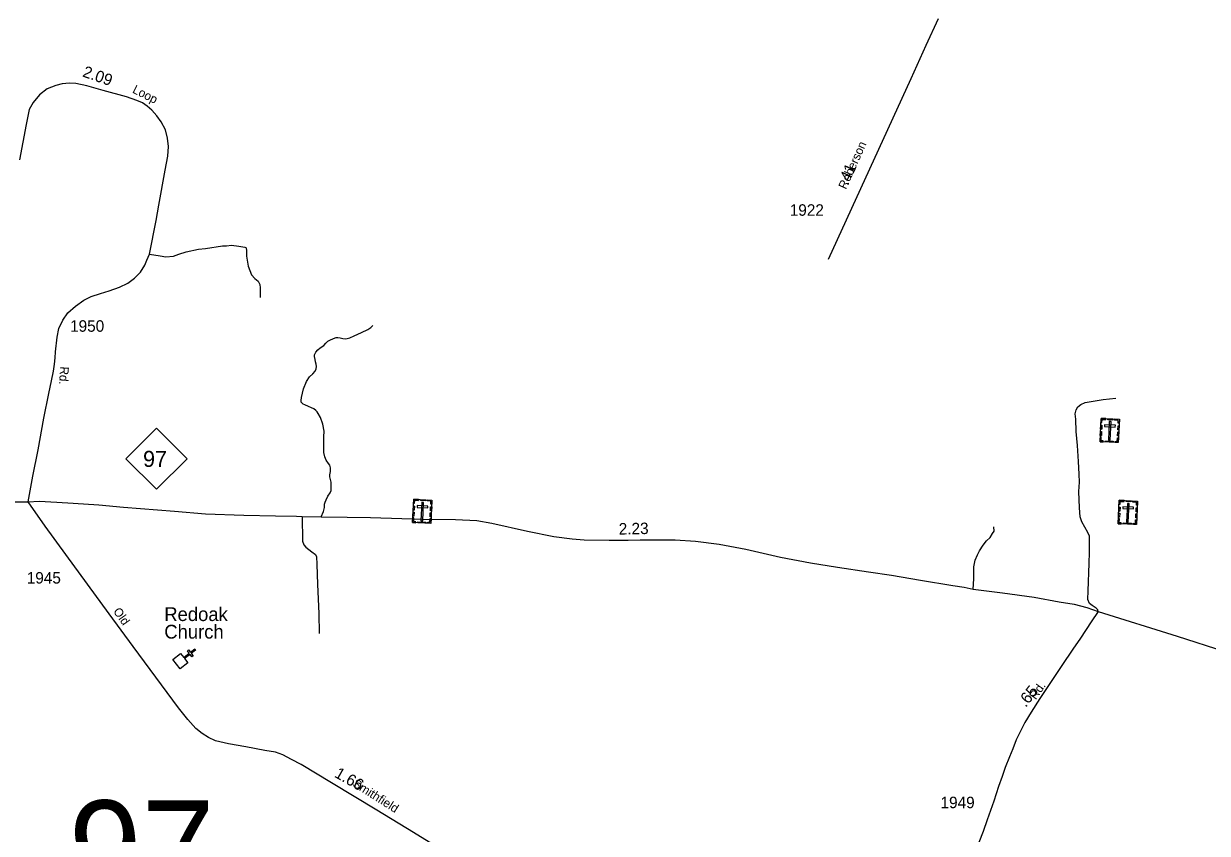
# Model space of a CAD drawing. Extents: x 2220236 to 2384410, y 720751 to 894131.
# Drawn here: x 2273018 to 2285908, y 767570 to 776386 of the extents above; entities that cross this region are included whole.
import ezdxf

# ---------------------------------------------------------------- set-up
doc = ezdxf.new("R2010")
doc.units = 0
doc.layers.add('Default', color=7, linetype='Continuous')

msp = doc.modelspace()

# ---------------------------------------------------------------- linework, layer by layer
at = {"layer": 'Default'}
for points in [[(2282977, 776440), (2282843, 776149), (2282677, 775786)], [(2273882, 775658), (2273707, 775708), (2273586, 775736), (2273516, 775740), (2273437, 775733), (2273369, 775715), (2273275, 775677), (2273189, 775611), (2273120, 775530), (2273078, 775451), (2273043, 775290), (2272972, 774905)], [(2282677, 775786), (2281780, 773819)], [(2273066, 771180), (2273116, 771461), (2273175, 771748), (2273238, 772091), (2273292, 772359), (2273321, 772498), (2273342, 772602), (2273353, 772680), (2273362, 772747), (2273365, 772815), (2273383, 772973), (2273401, 773069), (2273443, 773157), (2273497, 773237), (2273581, 773311), (2273674, 773376), (2273753, 773414), (2273853, 773450), (2273949, 773479), (2274062, 773516), (2274152, 773560), (2274223, 773616), (2274290, 773681), (2274337, 773757), (2274360, 773811), (2274388, 773876), (2274461, 774245), (2274490, 774410), (2274560, 774792), (2274589, 774943), (2274594, 775050), (2274584, 775141), (2274563, 775229), (2274516, 775316), (2274467, 775383), (2274412, 775444), (2274362, 775489), (2274311, 775524), (2274250, 775549), (2274138, 775589), (2273882, 775658)], [(2274388, 773876), (2274505, 773857), (2274565, 773847), (2274648, 773856), (2274708, 773876), (2274787, 773901), (2274923, 773931), (2274997, 773939), (2275184, 773967), (2275228, 773967), (2275282, 773974), (2275359, 773965), (2275427, 773953), (2275437, 773949), (2275440, 773943), (2275446, 773917), (2275445, 773855), (2275463, 773746), (2275498, 773653), (2275534, 773611), (2275573, 773582), (2275588, 773546), (2275593, 773510), (2275594, 773405)], [(2276258, 771018), (2276283, 771074), (2276292, 771117), (2276295, 771154), (2276300, 771177), (2276311, 771203), (2276331, 771241), (2276357, 771277), (2276368, 771303), (2276368, 771343), (2276365, 771395), (2276353, 771451), (2276353, 771475), (2276358, 771511), (2276358, 771550), (2276353, 771578), (2276337, 771596), (2276311, 771635), (2276298, 771671), (2276287, 771718), (2276285, 771845), (2276288, 771888), (2276290, 771950), (2276277, 772025), (2276249, 772098), (2276226, 772140), (2276212, 772161), (2276199, 772176), (2276176, 772192), (2276153, 772202), (2276121, 772218), (2276081, 772235), (2276062, 772245), (2276049, 772256), (2276041, 772266), (2276039, 772282), (2276042, 772316), (2276065, 772409), (2276098, 772489), (2276132, 772540), (2276165, 772572), (2276191, 772601), (2276202, 772629), (2276205, 772652), (2276202, 772678), (2276194, 772706), (2276191, 772729), (2276184, 772763), (2276186, 772781), (2276191, 772794), (2276201, 772810), (2276220, 772835), (2276248, 772856), (2276287, 772884), (2276308, 772908), (2276329, 772928), (2276352, 772939), (2276391, 772958), (2276421, 772968), (2276440, 772970), (2276463, 772967), (2276492, 772958), (2276517, 772955), (2276541, 772957), (2276570, 772965), (2276616, 772988), (2276696, 773022), (2276764, 773056), (2276800, 773077), (2276821, 773099)], [(2284719, 769987), (2284716, 770003), (2284698, 770022), (2284655, 770050), (2284624, 770073), (2284608, 770117), (2284611, 770212), (2284619, 770508), (2284624, 770633), (2284624, 770730), (2284624, 770772), (2284624, 770805), (2284607, 770847), (2284540, 770962), (2284524, 771018), (2284517, 771114), (2284509, 771294), (2284516, 771394), (2284513, 771480), (2284506, 771620), (2284494, 771793), (2284481, 771945), (2284476, 772081), (2284469, 772139), (2284481, 772183), (2284498, 772215), (2284530, 772241), (2284576, 772260), (2284774, 772296), (2284913, 772309)], [(2272121, 771162), (2272885, 771181), (2273066, 771180)], [(2273066, 771180), (2273188, 771186), (2273378, 771178), (2273557, 771165), (2273836, 771146), (2274106, 771121), (2274659, 771077), (2274999, 771051), (2275415, 771035), (2275760, 771028), (2275988, 771024), (2276050, 771022), (2276258, 771018), (2276539, 771014), (2276794, 771009), (2277365, 770993), (2277721, 770986), (2277954, 770975), (2278115, 770946), (2278505, 770862), (2278790, 770802), (2278989, 770776), (2279123, 770765), (2279395, 770763), (2279602, 770763), (2279732, 770765), (2279882, 770768), (2280112, 770768), (2280332, 770750), (2280591, 770718), (2280881, 770663), (2281258, 770577), (2281585, 770514), (2281879, 770467), (2282219, 770417), (2282470, 770380), (2282784, 770328), (2283135, 770268), (2283260, 770250), (2283357, 770229), (2283677, 770188), (2284022, 770141), (2284294, 770091), (2284456, 770065), (2284595, 770031), (2284719, 769987)], [(2277945, 767157), (2277264, 767580), (2276864, 767823), (2276370, 768121), (2276038, 768321), (2275936, 768376), (2275840, 768425), (2275759, 768453), (2275643, 768474), (2275437, 768513), (2275248, 768545), (2275108, 768576), (2275032, 768614), (2274963, 768658), (2274893, 768711), (2274806, 768809), (2274705, 768937), (2274518, 769186), (2274209, 769603), (2273947, 769961), (2273477, 770607), (2273251, 770916), (2273066, 771180)], [(2276050, 771022), (2276055, 770750), (2276067, 770710), (2276090, 770685), (2276155, 770637), (2276195, 770607), (2276207, 770580), (2276210, 770500), (2276217, 770280), (2276232, 769965), (2276235, 769745)], [(2283357, 770229), (2283365, 770343), (2283365, 770471), (2283381, 770544), (2283404, 770604), (2283428, 770646), (2283467, 770707), (2283501, 770754), (2283543, 770793), (2283569, 770835), (2283588, 770861), (2283582, 770906)], [(2284719, 769987), (2284644, 769874), (2284525, 769696), (2284442, 769574), (2284323, 769399), (2284208, 769222), (2284082, 769037), (2283988, 768890), (2283919, 768777), (2283827, 768589), (2283788, 768492), (2283753, 768404), (2283706, 768288), (2283672, 768188), (2283634, 768080), (2283581, 767922), (2283510, 767719), (2283465, 767591), (2283421, 767470)], [(2284719, 769987), (2285579, 769716), (2286097, 769550), (2286448, 769441), (2286829, 769308), (2287362, 769142), (2287570, 769072), (2288135, 768892), (2288394, 768809), (2289461, 768428), (2289685, 768344), (2289978, 768231), (2290325, 768095), (2290629, 767992), (2290758, 767950), (2290938, 767908), (2291170, 767873), (2291498, 767826), (2291724, 767791), (2291990, 767752), (2292265, 767711), (2292557, 767669)]]:
    msp.add_lwpolyline(points, dxfattribs=at)
for points in [[(2274131, 771650), (2274464, 771983), (2274797, 771650), (2274464, 771317)], [(2284751, 772089), (2284950, 772079), (2284938, 771825), (2284739, 771834)], [(2284746, 771971), (2284748, 772015), (2284759, 772014), (2284757, 771971)], [(2284749, 772045), (2284760, 772045), (2284762, 772077), (2284803, 772075), (2284803, 772086), (2284751, 772089)], [(2284789, 772019), (2284788, 772000), (2284905, 771994), (2284906, 772013)], [(2284825, 772085), (2284877, 772083), (2284876, 772071), (2284825, 772074)], [(2284859, 772054), (2284840, 772055), (2284830, 771853), (2284849, 771852)], [(2284948, 772036), (2284937, 772036), (2284938, 772069), (2284898, 772070), (2284898, 772082), (2284950, 772079)], [(2284933, 771963), (2284935, 772007), (2284947, 772006), (2284945, 771963)], [(2284772, 771833), (2284773, 771844), (2284751, 771845), (2284753, 771886), (2284741, 771886), (2284739, 771834)], [(2284742, 771904), (2284744, 771947), (2284756, 771947), (2284754, 771904)], [(2284905, 771826), (2284905, 771838), (2284927, 771837), (2284929, 771877), (2284940, 771877), (2284938, 771825)], [(2284930, 771898), (2284932, 771941), (2284943, 771940), (2284941, 771897)], [(2284797, 771843), (2284882, 771839), (2284881, 771828), (2284796, 771832)], [(2277265, 771209), (2277464, 771199), (2277452, 770945), (2277253, 770954)], [(2277263, 771165), (2277274, 771165), (2277276, 771197), (2277316, 771195), (2277317, 771206), (2277265, 771209)], [(2277339, 771205), (2277391, 771203), (2277390, 771191), (2277339, 771194)], [(2277260, 771091), (2277262, 771135), (2277273, 771134), (2277271, 771091)], [(2277303, 771139), (2277302, 771120), (2277419, 771114), (2277420, 771133)], [(2277373, 771174), (2277354, 771175), (2277344, 770973), (2277363, 770972)], [(2277462, 771156), (2277451, 771156), (2277452, 771189), (2277412, 771190), (2277412, 771202), (2277464, 771199)], [(2277447, 771083), (2277449, 771127), (2277461, 771126), (2277458, 771083)], [(2284949, 771197), (2285148, 771187), (2285136, 770933), (2284937, 770942)], [(2284944, 771079), (2284946, 771123), (2284957, 771122), (2284955, 771079)], [(2284947, 771153), (2284959, 771153), (2284960, 771185), (2285001, 771183), (2285001, 771194), (2284949, 771197)], [(2284987, 771127), (2284986, 771108), (2285103, 771102), (2285104, 771121)], [(2285023, 771193), (2285075, 771191), (2285074, 771179), (2285023, 771182)], [(2285057, 771162), (2285038, 771163), (2285028, 770960), (2285047, 770960)], [(2285146, 771144), (2285135, 771144), (2285136, 771176), (2285096, 771178), (2285096, 771190), (2285148, 771187)], [(2285131, 771071), (2285133, 771115), (2285145, 771114), (2285143, 771071)], [(2277286, 770953), (2277287, 770964), (2277265, 770965), (2277267, 771006), (2277255, 771006), (2277253, 770954)], [(2277256, 771024), (2277258, 771067), (2277270, 771067), (2277268, 771024)], [(2277311, 770963), (2277396, 770959), (2277395, 770948), (2277310, 770952)], [(2277419, 770946), (2277419, 770958), (2277441, 770957), (2277443, 770997), (2277454, 770997), (2277452, 770945)], [(2277444, 771018), (2277446, 771061), (2277457, 771060), (2277455, 771017)], [(2284970, 770941), (2284971, 770952), (2284949, 770953), (2284951, 770994), (2284940, 770994), (2284937, 770942)], [(2284940, 771012), (2284942, 771055), (2284954, 771055), (2284952, 771012)], [(2284995, 770951), (2285080, 770947), (2285079, 770936), (2284994, 770940)], [(2285103, 770934), (2285103, 770946), (2285125, 770945), (2285127, 770985), (2285138, 770985), (2285136, 770933)], [(2285128, 771005), (2285130, 771049), (2285141, 771048), (2285139, 771005)], [(2274725, 769530), (2274760, 769486), (2274820, 769532), (2274800, 769557), (2274813, 769567), (2274833, 769542), (2274880, 769579), (2274890, 769566), (2274842, 769529), (2274862, 769504), (2274849, 769494), (2274830, 769519), (2274770, 769473), (2274805, 769427), (2274721, 769362), (2274641, 769465)]]:
    msp.add_lwpolyline(points, close=True, dxfattribs=at)

# ---------------------------------------------------------------- texts
for s, height, rotation, p in [('2.09', 125, 340.8033, (2273651, 775813)), ('Loop', 95, 333.156, (2274194, 775639)), ('Roberson', 95, 65.6954, (2281972, 774576)), ('.41', 125, 65.4899, (2281993, 774616)), ('Rd.', 95, 266.1454, (2273416, 772656)), ('2.23', 125, 1.1465, (2279499, 770823)), ('Old', 95, 305.3621, (2273988, 769987)), ('.65', 125, 51.868, (2283930, 768935)), ('Rd.', 95, 55.223, (2284040, 769018)), ('1.66', 125, 330.4846, (2276393, 768189)), ('Smithfield', 95, 327.6315, (2276592, 768088))]:
    msp.add_text(s, height=height, rotation=rotation, dxfattribs=at).set_placement(p)
for s, height, p in [('1922', 125, (2281360, 774295)), ('1950', 125, (2273523, 773032)), ('97', 175, (2274318, 771560)), ('1945', 125, (2273051, 770290)), ('Redoak', 150, (2274549, 769882)), ('Church', 150, (2274549, 769691)), ('97', 1066.3, (2273510, 766862)), ('1949', 125, (2283002, 767844))]:
    msp.add_text(s, height=height, dxfattribs=at).set_placement(p)

doc.saveas('drawing.dxf')
